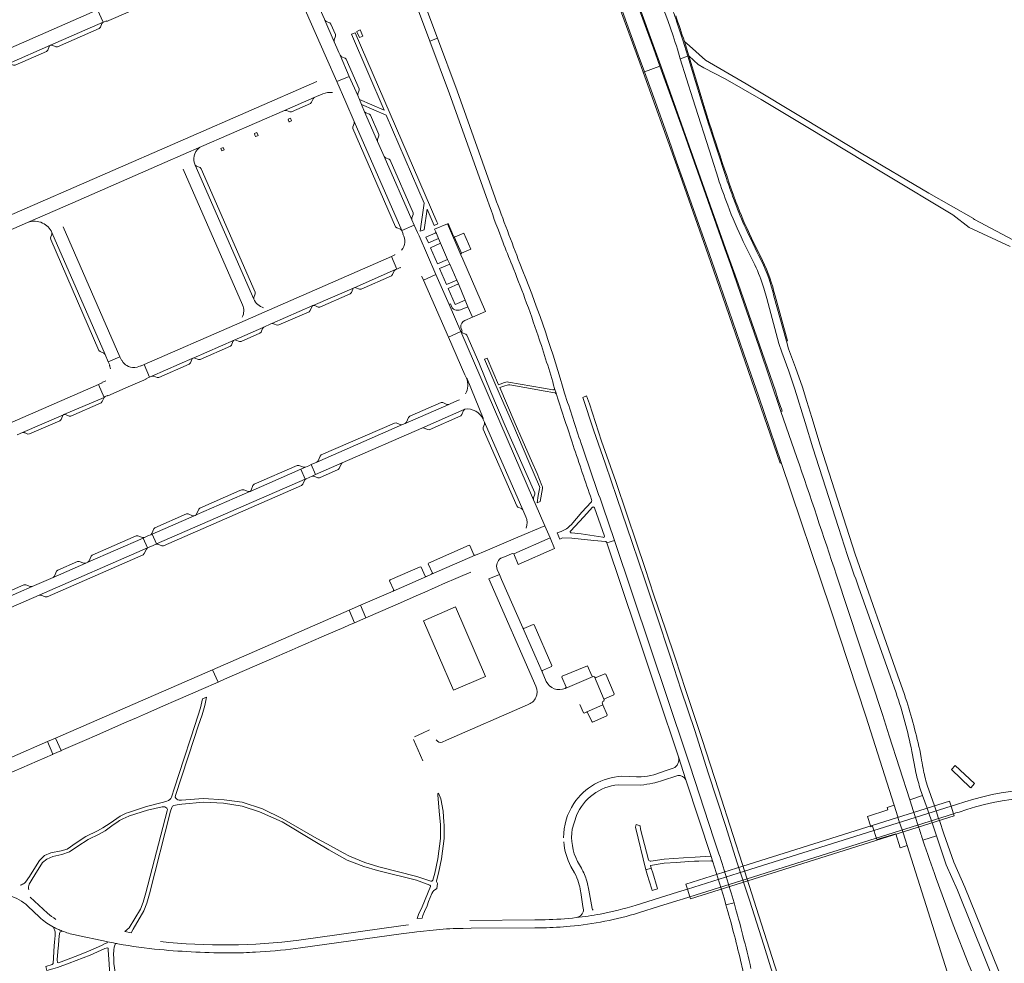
# Model space of a CAD drawing. Header units: metres. Extents: x 166325 to 190320, y 381923 to 404576.
# Tile 342 of 656: x 175560 to 175992, y 387763 to 388177. Entities that reach past the tile are written whole.
import ezdxf

# ---------------------------------------------------------------- set-up
doc = ezdxf.new("R2010")
doc.units = ezdxf.units.M
for name, color, linetype, lineweight in [('B-WE-VH-VERHARDING_ASFALT-GV', 8, 'Continuous', 18), ('B-WE-VH-VERHARDING_BETON-GV', 8, 'Continuous', 18), ('B-WE-VH-VERHARDING_BETONSTRAATSTEEN-GV', 8, 'Continuous', 18), ('B-WE-VH-VERHARDING_FUNDERING_ZAND-GV', 8, 'Continuous', 18), ('B-WE-VH-VERHARDING_GESLOTEN-GV', 8, 'Continuous', 18)]:
    doc.layers.add(name, color=color, linetype=linetype, lineweight=lineweight)

msp = doc.modelspace()

# ---------------------------------------------------------------- linework, layer by layer
at = {"layer": 'B-WE-VH-VERHARDING_ASFALT-GV', "flags": 128}
for points in [[(175743.287, 388440.773), (175749.715, 388424.989), (175764.079, 388388.72), (175765.756, 388384.038), (175776.716, 388351.867), (175781.727, 388339.054), (175790.077, 388316.324), (175793.7, 388307.223), (175811.423, 388261.429), (175820.809, 388237.727), (175844.202, 388176.125), (175846.478, 388169.356), (175846.986, 388167.951), (175847.465, 388166.536), (175847.935, 388165.042), (175848.372, 388163.538), (175849.664, 388159.345), (175852.924, 388160.523), (175850.795, 388167.539), (175850.092, 388169.683), (175848.053, 388175.903)], [(175553.525, 388156.608), (175554.758, 388157.147), (175573.245, 388165.303), (175573.254, 388165.307), (175596.354, 388175.407), (175593.956, 388180.852), (175552.292, 388162.557), (175535.697, 388155.346), (175490.929, 388135.786), (175491.65, 388132.713), (175492.635, 388128.517)], [(175824.366, 388180.037), (175831.184, 388161.153), (175833.891, 388153.686), (175840.724, 388156.117), (175837.879, 388163.995), (175831.187, 388182.345)], [(175751.756, 388145.335), (175743.136, 388168.343), (175739.766, 388167.08), (175748.427, 388143.965), (175765.047, 388097.312), (175765.206, 388096.855), (175765.366, 388096.398), (175765.472, 388096.093), (175765.9, 388094.876)], [(175702.852, 388140.26), (175698.897, 388149.336), (175694.357, 388159.65)], [(175869.905, 388106.827), (175868.558, 388110.825), (175866.665, 388116.673), (175862.102, 388130.767), (175861.498, 388132.646), (175858.807, 388141.184), (175856.318, 388149.336), (175852.924, 388160.523), (175849.664, 388159.345), (175855.089, 388141.746), (175863.439, 388115.756), (175866.28, 388106.913)], [(175900.83, 387984.41), (175893.85, 388004.66), (175884.231, 388032.791), (175877.663, 388051.748), (175871.481, 388069.48), (175869.204, 388075.956), (175864.504, 388089.318), (175858.206, 388107.148), (175854.852, 388116.606), (175851.15, 388127.043), (175844.792, 388144.854), (175840.724, 388156.117), (175833.891, 388153.686), (175837.989, 388142.378), (175844.447, 388124.378), (175848.047, 388114.184), (175851.353, 388104.821), (175857.794, 388086.591), (175862.427, 388073.466), (175864.64, 388067.196), (175870.956, 388049.074), (175877.435, 388030.314), (175883.947, 388011.434), (175893.96, 387982.19), (175915.68, 387917.59), (175931.04, 387870.87), (175943.477, 387831.877), (175945.09, 387826.82), (175945.192, 387826.505), (175945.908, 387824.301), (175946.976, 387821.016), (175947.263, 387820.131), (175947.4, 387819.71), (175949.152, 387814.18), (175969.484, 387750)], [(175690.223, 388149.426), (175632.512, 388124.262), (175519.608, 388075.066), (175522.042, 388069.54), (175563.24, 388087.523), (175583.122, 388096.205), (175623.455, 388113.778)], [(175768.415, 388098.416), (175751.756, 388145.335)], [(175623.455, 388113.778), (175639.515, 388120.819), (175676.004, 388136.632), (175688.974, 388142.336), (175692.765, 388143.959)], [(175639.515, 388120.819), (175623.455, 388113.778)], [(175631.563, 388110.877), (175657.577, 388051.362)], [(175636.763, 388112.728), (175636.501, 388113.487)], [(175662.474, 388053.925), (175636.763, 388112.728)], [(175874.788, 388093.323), (175874.425, 388094.286), (175873.022, 388098.008)], [(175583.122, 388096.205), (175563.24, 388087.523)], [(175573.889, 388083.178), (175597.223, 388029.682), (175598.629, 388026.415), (175603.705, 388028.634), (175578.85, 388085.609)], [(175742.094, 388082.788), (175738.036, 388081.078), (175739.115, 388078.59), (175743.595, 388080.545), (175742.327, 388083.442)], [(175750.459, 388081.2), (175753.601, 388074.036), (175757.757, 388075.845), (175754.687, 388082.901)], [(175754.687, 388082.901), (175750.832, 388081.208)], [(175885.244, 388070.736), (175884.033, 388073.169), (175883.412, 388074.424), (175880.54, 388080.367), (175879.655, 388082.198)], [(175877.307, 388079.233), (175882.346, 388068.911)], [(175886.357, 388058.73), (175887.59, 388054.186), (175892.941, 388034.473), (175894.168, 388030.64), (175897.258, 388022.37), (175899.977, 388014.381), (175904.516, 387999.821), (175907.859, 387988.727), (175919.089, 387953.687), (175923.012, 387941.447)], [(175926.42, 387941.94), (175911.05, 387989.77), (175907.328, 388001.927), (175905.162, 388009.001), (175903.24, 388015.28), (175900.26, 388023.94), (175897.16, 388032.12), (175896.2, 388035.39), (175890.742, 388055.2)], [(175654.054, 388042.542), (175671.747, 388050.273)], [(175753.377, 388039.632), (175747.889, 388037.226), (175755.162, 388020.633), (175755.787, 388019.292), (175756.08, 388018.88), (175763.155, 388001.659), (175763.222, 388001.088), (175763.732, 387999.937), (175780.526, 387961.464), (175781.923, 387958.359)], [(175778.355, 387949.424), (175790.202, 387954.412), (175785.913, 387964.213), (175785.206, 387965.828), (175753.377, 388039.632)], [(175794.015, 388014.141), (175793.777, 388014.179), (175789.696, 388014.841), (175774.27, 388017.531), (175773.776, 388017.575), (175773.118, 388017.487), (175772.52, 388017.326), (175769.857, 388016.273), (175764.897, 388028.053), (175763.789, 388027.547), (175770.67, 388011.583), (175776.119, 387998.975), (175783.252, 387982.505), (175787.834, 387971.701), (175787.971, 387971.208), (175787.942, 387970.728), (175787.321, 387967.709), (175786.816, 387964.603), (175788.146, 387965.177), (175789.129, 387970.859), (175789.157, 387971.484), (175788.967, 387972.194), (175786.803, 387977.381)], [(175763.222, 388001.088), (175763.155, 388001.659), (175756.08, 388018.88), (175755.787, 388019.292)], [(175558.719, 387994.319), (175561.014, 387995.321), (175579.063, 388003.198), (175579.117, 388003.222), (175596.849, 388010.726), (175594.363, 388016.443), (175553.091, 387998.411), (175535.74, 387990.84), (175487.738, 387969.857)], [(175786.803, 387977.381), (175784.411, 387982.964), (175780.755, 387991.331), (175776.808, 388000.387), (175770.473, 388015.066), (175772.687, 388015.934), (175773.686, 388016.174), (175774.232, 388016.25), (175774.856, 388016.231), (175783.916, 388014.69), (175789.441, 388013.657), (175794.608, 388012.754), (175794.721, 388012.734)], [(175794.51, 388014.706), (175795.281, 388012.265), (175795.498, 388011.567)], [(175795.281, 388012.265), (175794.51, 388014.706)], [(175798.91, 388012.687), (175798.013, 388015.744)], [(175752.698, 388009.758), (175750.897, 388008.965), (175748.107, 388007.736), (175728.929, 387999.357), (175727.808, 387998.851), (175690.178, 387982.387), (175687.652, 387981.276), (175689.56, 387976.915), (175701.323, 387982.062), (175736.216, 387997.351)], [(175736.216, 387997.351), (175755.079, 388005.664)], [(175810.497, 387964.783), (175806.522, 387960.39), (175801.714, 387954.858)], [(175817.306, 387947.272), (175817.428, 387946.908), (175820.736, 387948.019), (175815.668, 387963.108)], [(175807.346, 387958.454), (175811.173, 387962.652)], [(175812.025, 387962.346), (175812.052, 387962.269), (175816.352, 387949.867)], [(175770.962, 387940.222), (175771.817, 387940.593), (175774.21, 387941.63), (175775.903, 387942.364), (175776.546, 387942.162), (175792.506, 387949.145), (175790.202, 387954.412), (175778.355, 387949.424), (175763.991, 387943.376), (175759.777, 387941.602), (175759.69, 387941.565), (175740.518, 387933.196), (175738.311, 387932.196), (175723.6, 387925.777), (175709.319, 387919.562), (175711.683, 387914.108), (175723.516, 387919.264), (175725.528, 387920.141), (175735.082, 387924.304), (175736.248, 387924.812), (175743.357, 387927.909), (175745.352, 387928.779), (175752.196, 387931.761), (175754.191, 387932.63), (175757.756, 387934.183)], [(175801.45, 387952.144), (175807.346, 387958.454)], [(175797.372, 387951.955), (175795.606, 387951.411), (175796.851, 387948.578), (175797.929, 387949.133), (175802.061, 387949.082), (175811.683, 387948.055), (175816.797, 387947.513), (175816.974, 387947.494)], [(175815.895, 387949.374), (175815.677, 387949.412), (175811.863, 387950.064), (175806.161, 387950.928), (175801.843, 387951.337)], [(175615.857, 387944.784), (175613.946, 387949.097), (175589.668, 387938.447), (175588.728, 387938.049), (175574.432, 387931.791), (175565.232, 387927.758), (175517.154, 387906.725), (175515.302, 387905.92)], [(175820.736, 387948.019), (175817.428, 387946.908), (175830.395, 387908.205), (175839.625, 387880.657), (175848.877, 387853.038), (175852.087, 387843.016), (175852.384, 387842.113), (175862.996, 387809.809), (175863.868, 387807.022)], [(175866.15, 387811.916), (175864.432, 387817.156), (175853.853, 387849.423), (175852.245, 387854.211), (175820.736, 387948.019)], [(175517.441, 387901.729), (175518.564, 387902.223), (175555.949, 387918.573), (175568.333, 387923.99), (175615.857, 387944.784)], [(175948.028, 387880.387), (175944.983, 387889.062), (175926.42, 387941.94)], [(175765.702, 387931.136), (175770.278, 387933.14), (175769.31, 387935.35)], [(175789.011, 387890.318), (175780.545, 387909.693), (175771.26, 387930.897), (175770.278, 387933.14), (175765.702, 387931.136), (175786.317, 387884.023)], [(175954.33, 387822), (175954.227, 387822.31), (175953.932, 387823.204), (175952.843, 387826.499), (175952.122, 387828.682), (175951.99, 387829.08), (175950.349, 387834.2), (175941.359, 387862.25), (175938.35, 387871.64), (175918.205, 387932.777)], [(175927.886, 387927.746), (175941.864, 387888.25), (175944.362, 387881.192)], [(175790.809, 387886.214), (175789.011, 387890.318)], [(175805.524, 387876.068), (175807.109, 387872.438), (175807.49, 387872.26), (175808.422, 387872.658), (175815.697, 387875.893), (175815.341, 387876.725), (175815.601, 387877.381), (175816.144, 387877.634), (175816.27, 387878.114), (175812.007, 387888.135), (175811.496, 387888.355), (175799.185, 387883.109)], [(175628.047, 387835.435), (175628.182, 387836.069), (175636.403, 387861.081), (175638.097, 387866.554), (175639.849, 387871.59), (175641.036, 387875.594), (175641.781, 387879.257), (175640.036, 387878.494), (175639.115, 387874.622), (175636.634, 387866.872), (175634.92, 387861.423), (175631.855, 387852.069), (175627.745, 387839.525), (175626.415, 387835.465)], [(175782.612, 387875.906), (175747.074, 387860.369), (175745.224, 387859.565)], [(175739.599, 387864.91), (175736.553, 387863.522), (175733.029, 387861.917)], [(175574.134, 387854.174), (175574.333, 387854.259), (175571.921, 387859.772), (175541.046, 387846.295)], [(175732.55, 387860.635), (175736.623, 387851.376)], [(175951.251, 387855.497), (175952.824, 387847.097)], [(175955.351, 387852.775), (175954.741, 387856.14)], [(175543.367, 387840.781), (175544.003, 387841.055), (175544.545, 387841.289), (175547.032, 387842.365), (175574.134, 387854.174)], [(175852.087, 387843.016), (175848.877, 387853.038)], [(175846.525, 387848.104), (175843.462, 387847.068), (175838.033, 387845.232)], [(175832.558, 387844.331), (175830.491, 387844.384), (175823.937, 387844.551)], [(175837.56, 387841.504), (175838.435, 387841.703), (175839.305, 387841.921), (175839.52, 387841.977), (175841.455, 387842.546), (175848.56, 387844.851)], [(175822.379, 387840.878), (175832.299, 387840.717)], [(175954.836, 387839.504), (175956.012, 387836.12), (175957.965, 387830.499), (175958.715, 387828.343), (175959.86, 387825.049), (175960.174, 387824.147), (175962.151, 387818.46), (175966.32, 387805.694), (175971.304, 387794.661), (175989.657, 387749.169), (175993.293, 387740.06)], [(175996.563, 387741.38), (175974.55, 387795.97), (175969.63, 387806.83), (175965.325, 387819.37), (175963.338, 387825.157), (175963.026, 387826.064), (175961.892, 387829.367), (175961.152, 387831.521), (175957.99, 387840.73)], [(175624.356, 387833.595), (175622.807, 387833.204), (175615.36, 387831.234), (175607.481, 387828.687)], [(175627.416, 387831.734), (175628.923, 387832.094), (175630.97, 387832.276), (175640.392, 387833.25), (175649.145, 387832.748), (175657.368, 387831.479), (175664.99, 387828.973), (175674.882, 387824.596), (175689.211, 387815.891), (175695.429, 387812.267), (175703.419, 387807.825), (175710.849, 387804.939), (175716.758, 387803.177), (175733.969, 387798.943), (175739.762, 387796.835)], [(175740.134, 387798.518), (175734.088, 387800.535), (175717.394, 387804.854), (175711.214, 387806.694), (175704.547, 387809.445), (175701.748, 387811), (175696.156, 387814.105), (175694.788, 387814.832), (175690.095, 387817.328), (175674.938, 387825.976), (175666.258, 387830.232), (175657.361, 387833.145), (175649.491, 387834.285), (175640.255, 387834.809), (175630.747, 387834.045), (175629.787, 387834.124)], [(175742.618, 387798.668), (175743.587, 387802.083), (175744.85, 387808.267), (175746.094, 387817.28), (175746.052, 387823.279), (175745.945, 387824.497), (175745.526, 387829.273), (175744.623, 387834.689), (175743.519, 387837.147), (175743.329, 387837.01), (175743.217, 387836.36), (175743.848, 387829.202), (175744.421, 387823.327), (175744.423, 387823.328), (175744.463, 387817.207), (175743.204, 387808.35), (175741.965, 387802.035), (175741.039, 387798.933)], [(175974.468, 387833.353), (175970.924, 387832.23), (175968.501, 387831.462), (175969.553, 387828.117), (175970.612, 387828.45), (175971.98, 387828.88), (175975.36, 387829.955)], [(175624.576, 387829.911), (175624.419, 387829.37), (175615.129, 387793.476), (175613.897, 387789.296), (175612.741, 387786.258), (175607.761, 387778.074), (175605.919, 387776.39), (175608.752, 387775.901), (175609.552, 387777.417), (175614.254, 387785.498), (175615.569, 387788.868), (175616.761, 387793.016), (175625.998, 387829.218), (175626.53, 387830.871)], [(175607.95, 387827.157), (175615.912, 387829.736), (175622.291, 387831.174), (175623.462, 387831.102), (175624.327, 387830.628)], [(175603.893, 387827.061), (175599.442, 387824.026), (175596.283, 387821.872), (175593.956, 387820.676), (175588.765, 387818.139), (175584.604, 387815.288), (175580.557, 387812.606), (175578.029, 387811.841), (175573.473, 387810.97), (175570.676, 387809.823), (175568.487, 387807.641), (175565.276, 387802.532), (175564.022, 387800.64), (175562.318, 387798.068)], [(175594.58, 387819.169), (175597.287, 387820.606), (175600.254, 387822.774), (175602.971, 387824.759)], [(175802.221, 387821.404), (175804.046, 387827.305)], [(175832.014, 387822.756), (175830.319, 387823.452), (175830.068, 387822.22), (175834.537, 387803.565), (175836.922, 387804.268), (175836.865, 387804.454), (175836.635, 387805.21), (175836.586, 387805.37), (175842.625, 387806.458), (175848.06, 387806.772), (175853.363, 387807.133), (175855.832, 387807.312), (175857.844, 387807.363), (175863.007, 387807.495), (175863.307, 387807.502)], [(175835.761, 387807.938), (175832.164, 387821.347), (175832.014, 387822.756)], [(175563.934, 387797.277), (175565.293, 387799.466), (175566.477, 387801.372), (175569.797, 387806.691), (175571.604, 387808.22), (175574.297, 387809.399), (175578.274, 387810.247), (175581.603, 387811.412), (175585.326, 387813.919), (175589.778, 387816.814), (175594.58, 387819.169)], [(175862.753, 387809.44), (175856.124, 387809.056), (175851.035, 387808.804), (175842.527, 387808.18), (175836.739, 387807.388)], [(175863.868, 387807.022), (175862.996, 387809.809)], [(175801.649, 387805.038), (175803.261, 387802.127)], [(175806.231, 387804.24), (175804.566, 387807.221)], [(176005.838, 387687.527), (176001.571, 387697.478), (176001.421, 387697.426), (175996.652, 387709.413), (175991.225, 387724.095), (175986.03, 387738.54), (175985.105, 387740.755), (175976.88, 387760.45), (175976.25, 387761.77), (175969.4, 387779.45), (175961.888, 387799.775)], [(175560.494, 387796.956), (175560.006, 387796.823)], [(175740.033, 387796.2), (175736.429, 387787.349), (175734.778, 387783.918), (175734.259, 387782.104), (175736.348, 387782.33), (175736.619, 387783.543), (175737.352, 387785.164), (175738.509, 387787.723), (175739.208, 387789.672), (175740.619, 387793.198)], [(175742.867, 387795.271), (175743.171, 387797.558)], [(175811.371, 387785.795), (175811.139, 387786.156), (175810.986, 387786.501), (175810.683, 387788.097), (175809.449, 387794.593), (175808.784, 387798.097), (175808.639, 387798.614)], [(175831.37, 387784.68), (175840.469, 387787.53), (175849.57, 387790.38), (175850.586, 387790.7), (175853.855, 387791.728), (175852.821, 387795.06), (175848.496, 387793.704), (175830.301, 387787.998)], [(175571.9, 387784.496), (175564.305, 387791.56)], [(175805.93, 387794.156), (175806.024, 387793.537), (175806.945, 387787.465), (175807.173, 387785.961)], [(175563.345, 387787.622), (175568.471, 387782.689)], [(175869.7, 387788.217), (175873.227, 387789.062)], [(175790.375, 387781.628), (175785.76, 387781.59), (175757.28, 387781.355)], [(175574.539, 387778.402), (175575.335, 387776.374), (175575.288, 387774.707), (175575.073, 387771.751), (175574.961, 387770.217), (175574.396, 387762.455), (175573.969, 387761.984), (175571.181, 387761.098), (175571.692, 387759.369), (175574.361, 387760.055), (175576.393, 387760.602), (175581.519, 387762.501), (175590.627, 387766.045), (175597.174, 387768.963), (175598.326, 387769.362), (175598.642, 387769.195), (175598.651, 387768.273), (175599.084, 387762.214), (175599.335, 387756.594), (175602.002, 387756.671), (175601.134, 387762.463), (175601.006, 387764.911), (175600.937, 387766.223), (175601.032, 387768.431)], [(175573.802, 387778.779), (175574.539, 387778.402)], [(175730.333, 387779.449), (175726.99, 387778.98), (175682.325, 387772.716)], [(175683.04, 387769.25), (175728.244, 387775.57), (175732.036, 387776.092), (175734.048, 387776.305), (175742.695, 387777.221)], [(175754.363, 387777.846), (175757.95, 387777.87), (175785.804, 387778.06), (175789.44, 387778.085)], [(175598.247, 387771.988), (175598.136, 387771.521), (175597.053, 387771.021), (175595.598, 387770.35), (175589.988, 387767.76), (175585.328, 387765.935), (175581.084, 387764.272), (175576.744, 387762.729), (175576.401, 387762.858), (175576.264, 387763.958), (175576.721, 387769.426), (175576.788, 387770.231), (175577.014, 387772.931), (175577.23, 387775.515), (175577.576, 387776.246), (175578.428, 387776.673)], [(175584.038, 387774.951), (175586.08, 387774.53), (175595.88, 387772.509)], [(175601.032, 387768.431), (175601.27, 387769.618), (175601.826, 387771.26)], [(175601.826, 387771.26), (175602.355, 387771.159), (175602.884, 387771.059)], [(175663.283, 387767.386), (175665.251, 387767.499)], [(175876.075, 387763.878), (175877.095, 387759.456), (175899.566, 387662.039)]]:
    msp.add_lwpolyline(points, dxfattribs=at)
for points in [[(175663.083, 388382.015), (175659.762, 388380.605), (175660.352, 388379.031), (175710.844, 388244.27), (175712.184, 388240.693), (175739.766, 388167.08), (175743.136, 388168.343), (175729.516, 388204.698), (175728.114, 388208.441), (175710.679, 388254.975), (175709.392, 388258.412)], [(175672.65, 388224.489), (175671.378, 388227.41), (175665.531, 388240.838), (175663.222, 388246.141), (175649.627, 388277.366), (175643.885, 388290.53), (175638.271, 388288.154), (175642.833, 388278.029), (175648.13, 388265.839), (175667.278, 388221.927), (175675.705, 388202.19), (175694.357, 388159.65), (175698.897, 388149.336), (175704.407, 388151.615), (175700.362, 388160.875), (175699.833, 388162.091), (175698.909, 388164.221), (175697.775, 388166.831), (175693.637, 388176.291), (175693.454, 388176.711), (175688.134, 388188.929)], [(175738.524, 388093.323), (175741.594, 388086.204), (175743.197, 388086.926), (175742.828, 388087.779), (175706.925, 388170.764), (175705.8, 388170.28), (175705.353, 388170.088), (175719.757, 388136.742), (175708.811, 388141.505), (175709.776, 388139.261), (175720.641, 388134.642), (175737.316, 388096.051), (175735.57, 388083.679), (175737.2, 388084.372)], [(175716.797, 388123.119), (175711.141, 388136.087), (175709.776, 388139.261), (175708.811, 388141.505), (175708.086, 388143.193), (175704.407, 388151.615), (175698.897, 388149.336), (175702.852, 388140.26), (175706.486, 388131.84), (175727.424, 388083.972), (175732.921, 388086.348), (175731.891, 388088.7), (175719.716, 388116.467)], [(175754.198, 388071.387), (175753.324, 388073.397), (175747.491, 388086.997), (175741.845, 388084.533), (175742.327, 388083.442), (175743.595, 388080.545), (175744.487, 388078.414), (175747.55, 388071.359), (175748.484, 388069.273), (175751.53, 388062.197), (175752.262, 388060.542), (175755.234, 388053.412), (175756.38, 388050.541), (175758.399, 388045.938), (175764.183, 388048.474)], [(175744.487, 388078.414), (175740.067, 388076.395), (175743.082, 388069.445), (175747.55, 388071.359)], [(175688.435, 388051.038), (175688.485, 388051.06), (175706.488, 388058.896), (175706.511, 388058.906), (175724.659, 388066.837), (175725.297, 388067.109), (175722.897, 388072.612), (175671.747, 388050.273), (175654.054, 388042.542), (175614.34, 388025.194), (175616.718, 388019.667), (175617.793, 388020.141), (175635.797, 388028.034), (175635.856, 388028.06), (175653.865, 388035.923), (175653.882, 388035.931), (175666.843, 388041.619), (175669.972, 388042.997), (175670.34, 388043.159)], [(175748.484, 388069.273), (175744.001, 388067.325), (175747.063, 388060.265), (175751.53, 388062.197)], [(175748.179, 388051.503), (175742.41, 388064.678), (175736.925, 388062.237), (175747.889, 388037.226), (175753.377, 388039.632)], [(175752.262, 388060.542), (175747.787, 388058.596), (175750.831, 388051.577), (175755.234, 388053.412)], [(175685.039, 387974.966), (175683.109, 387979.277), (175660.843, 387969.554), (175660.785, 387969.529), (175637.23, 387959.229), (175636.722, 387959.024), (175636.277, 387958.845), (175617.937, 387950.826), (175619.856, 387946.516)], [(175679.385, 387900.035), (175681.915, 387901.138), (175692.065, 387905.56), (175694.352, 387906.557), (175701.992, 387909.886), (175704.252, 387910.871), (175706.714, 387911.943), (175704.373, 387917.41), (175644.404, 387891.314), (175646.804, 387885.839), (175649.694, 387887.098), (175667.214, 387894.732), (175669.202, 387895.598)], [(175751.025, 387918.956), (175737.031, 387912.775), (175750.075, 387882.27), (175764.153, 387888.331)], [(175614.928, 387871.949), (175623.918, 387875.867), (175627.319, 387877.348), (175635.785, 387881.038), (175639.448, 387882.633), (175646.804, 387885.839), (175644.404, 387891.314), (175575.529, 387861.342), (175577.961, 387855.845), (175589.172, 387860.727), (175592.545, 387862.197), (175602.83, 387866.678), (175605.788, 387867.967), (175610.992, 387870.234)], [(175930.081, 387815.702), (175969.553, 387828.117), (175968.501, 387831.462), (175929.05, 387818.965), (175877.884, 387802.92), (175852.821, 387795.06), (175853.855, 387791.728), (175878.978, 387799.63)]]:
    msp.add_lwpolyline(points, close=True, dxfattribs=at)
at = {"layer": 'B-WE-VH-VERHARDING_ASFALT-GV'}
for points in [[(175692.765, 388143.959, -0.1419586), (175697.09, 388144.489)], [(175636.501, 388113.487, -0.3726925), (175639.515, 388120.819)], [(175866.28, 388106.913, 0.0090887), (175870.488, 388095.102)], [(175779.284, 388069.541, -0.0063086), (175768.415, 388098.416)], [(175765.9, 388094.876, 0.0074201), (175771.776, 388078.978)], [(175870.488, 388095.102, 0.0236258), (175877.307, 388079.233)], [(175563.24, 388087.523, -0.2035057), (175569.795, 388087.299)], [(175569.795, 388087.299, -0.1785758), (175573.889, 388083.178)], [(175742.327, 388083.442, -0.3939857), (175742.094, 388082.788)], [(175750.832, 388081.208, -0.2090773), (175750.459, 388081.2)], [(175771.776, 388078.978, 0.004827), (175775.827, 388068.79)], [(175775.827, 388068.79, -0.0070051), (175781.477, 388054.206)], [(175798.013, 388015.744, 0.0235226), (175779.284, 388069.541)], [(175882.346, 388068.911, -0.0385785), (175886.357, 388058.73)], [(175666.808, 388050.042, -0.2140581), (175662.474, 388053.925)], [(175781.477, 388054.206, -0.0077799), (175787.271, 388037.837)], [(175657.577, 388051.362, -0.2057589), (175657.465, 388045.948)], [(175787.271, 388037.837, -0.0107534), (175794.51, 388014.706)], [(175755.787, 388019.292, -0.2491363), (175755.378, 388012.352)], [(175794.51, 388014.706, -0.4134399), (175794.015, 388014.141)], [(175794.721, 388012.734, -0.2305322), (175795.281, 388012.265)], [(175795.498, 388011.567, 0.0023393), (175802.657, 387989.73)], [(175806.109, 387990.632, -0.0041166), (175798.91, 388012.687)], [(175755.079, 388005.664, -0.3235384), (175763.222, 388001.088)], [(175802.657, 387989.73, 0.0025162), (175810.723, 387965.924)], [(175815.668, 387963.108, -0.0051993), (175806.109, 387990.632)], [(175918.205, 387932.777, 0.0018342), (175900.83, 387984.41)], [(175810.723, 387965.924, -0.2705528), (175810.497, 387964.783)], [(175811.173, 387962.652, -0.4379354), (175812.025, 387962.346)], [(175781.923, 387958.359, -0.1830668), (175782.068, 387953.47)], [(175801.714, 387954.858, -0.1178368), (175797.372, 387951.955)], [(175801.843, 387951.337, -0.7606635), (175801.45, 387952.144)], [(175816.352, 387949.867, -0.402631), (175815.895, 387949.374)], [(175816.974, 387947.494, -0.1680422), (175817.306, 387947.272)], [(175923.012, 387941.447, 0.0086345), (175927.886, 387927.746)], [(175769.31, 387935.35, -0.3641578), (175770.962, 387940.222)], [(175799.185, 387883.109, -0.3976646), (175790.809, 387886.214)], [(175786.317, 387884.023, -0.4393087), (175782.612, 387875.906)], [(175944.362, 387881.192, -0.03055), (175951.251, 387855.497)], [(175954.741, 387856.14, 0.0247609), (175948.028, 387880.387)], [(175745.224, 387859.565, -0.4008419), (175742.572, 387860.582)], [(175848.877, 387853.038, -0.3810575), (175846.525, 387848.104)], [(175956.175, 387848.036, -0.0143909), (175955.351, 387852.775)], [(175952.824, 387847.097, 0.0218735), (175954.836, 387839.504)], [(175957.99, 387840.73, -0.0222946), (175956.175, 387848.036)], [(175823.937, 387844.551, 0.2369336), (175802.956, 387832.6)], [(175838.033, 387845.232, -0.068738), (175832.558, 387844.331)], [(175848.56, 387844.851, -0.3269657), (175852.087, 387843.016)], [(175804.046, 387827.305, -0.2695135), (175822.379, 387840.878)], [(175832.299, 387840.717, 0.0320691), (175837.56, 387841.504)], [(176039.551, 387836.228, 0.1320937), (175974.468, 387833.353)], [(175626.415, 387835.465, -0.2183942), (175624.356, 387833.595)], [(175629.787, 387834.124, -0.2793493), (175628.047, 387835.435)], [(175975.36, 387829.955, -0.132507), (176038.738, 387832.773)], [(175624.327, 387830.628, -0.2670274), (175624.576, 387829.911)], [(175626.53, 387830.871, -0.2274631), (175627.416, 387831.734)], [(175802.956, 387832.6, 0.1492565), (175798.461, 387817.574)], [(175602.971, 387824.759, -0.0568428), (175607.95, 387827.157)], [(175607.481, 387828.687, 0.0363458), (175603.893, 387827.061)], [(175804.566, 387807.221, -0.1558081), (175802.221, 387821.404)], [(175961.888, 387799.775, -0.0046783), (175956.158, 387816.462)], [(175798.532, 387815.773, 0.1051996), (175801.649, 387805.038)], [(175873.227, 387789.062, 0.0107219), (175866.15, 387811.916)], [(175836.739, 387807.388, -0.4226208), (175835.761, 387807.938)], [(175862.996, 387809.809, -0.4547411), (175862.753, 387809.44)], [(175863.307, 387807.502, -0.2694335), (175863.868, 387807.022)], [(175808.639, 387798.614, 0.0604325), (175806.231, 387804.24)], [(175863.868, 387807.022, -0.0097837), (175869.7, 387788.217)], [(175741.039, 387798.933, -0.3636105), (175740.134, 387798.518)], [(175743.171, 387797.558, -0.2067815), (175742.618, 387798.668)], [(175803.261, 387802.127, -0.0452774), (175805.039, 387797.926)], [(175562.318, 387798.068, -0.082124), (175560.494, 387796.956)], [(175563.841, 387794.753, -0.207505), (175563.934, 387797.277)], [(175739.762, 387796.835, -0.3489535), (175740.033, 387796.2)], [(175740.619, 387793.198, -0.1939746), (175742.867, 387795.271)], [(175805.039, 387797.926, -0.0384456), (175805.93, 387794.156)], [(175555.254, 387792.115, -0.1139177), (175563.345, 387787.622)], [(175807.173, 387785.961, -0.0600121), (175807.03, 387785.11)], [(175830.301, 387787.998, -0.027248), (175814.504, 387784.122)], [(175869.7, 387788.217, -0.0124455), (175876.075, 387763.878)], [(175880.677, 387760.164, 0.0132798), (175873.227, 387789.062)], [(175568.471, 387782.689, 0.0589632), (175573.802, 387778.779)], [(175575.667, 387781.782, -0.0490673), (175571.9, 387784.496)], [(175804.019, 387782.557, -0.0223257), (175790.375, 387781.628)], [(175801.345, 387778.741, 0.052517), (175831.37, 387784.68)], [(175807.03, 387785.11, -0.2988121), (175804.019, 387782.557)], [(175814.504, 387784.122, -0.0171867), (175804.019, 387782.557)], [(175574.539, 387778.402, 0.0158058), (175576.485, 387777.477)], [(175576.485, 387777.477, 0.0125464), (175578.428, 387776.673)], [(175742.695, 387777.221, -0.0274584), (175754.363, 387777.846)], [(175789.44, 387778.085, 0.0185107), (175801.345, 387778.741)], [(175578.428, 387776.673, 0.0348525), (175584.038, 387774.951)], [(175595.88, 387772.509, 0.0039623), (175598.247, 387771.988)], [(175601.826, 387771.26, -0.0051542), (175598.247, 387771.988)], [(175602.884, 387771.059, 0.02434), (175621.25, 387768.52)], [(175621.25, 387768.52, 0.0222403), (175652.815, 387767.05)], [(175682.325, 387772.716, -0.0594993), (175621.484, 387772.022)], [(175665.251, 387767.499, 0.0182753), (175683.04, 387769.25)], [(175652.815, 387767.05, 0.0108198), (175663.283, 387767.386)]]:
    msp.add_lwpolyline(points, format="xyb", dxfattribs=at)
at = {"layer": 'B-WE-VH-VERHARDING_BETON-GV', "flags": 128}
for points in [[(175709.186, 388172.019), (175707.662, 388171.308), (175707.75, 388171.119), (175708.819, 388168.648), (175710.355, 388169.312)], [(175678.539, 388133.33), (175677.545, 388132.902), (175677.656, 388132.627), (175677.558, 388132.584), (175677.978, 388131.616), (175678.051, 388131.647), (175679.043, 388132.075)], [(175663.811, 388126.948), (175662.798, 388126.498), (175662.929, 388126.202), (175662.803, 388126.15), (175663.203, 388125.245), (175663.329, 388125.299), (175664.346, 388125.738)], [(175648.518, 388118.914), (175649.537, 388119.353), (175649.052, 388120.468), (175648.034, 388120.025)], [(175970.29, 387849.26), (175968.68, 387847.47), (175976.884, 387839.705), (175977.09, 387839.51), (175978.83, 387841.37)], [(175929.05, 387818.965), (175968.501, 387831.462), (175967.821, 387833.621), (175877.151, 387805.124), (175852.137, 387797.262), (175852.821, 387795.06), (175877.884, 387802.92)], [(175969.842, 387827.194), (175969.553, 387828.117), (175930.081, 387815.702), (175878.978, 387799.63), (175853.855, 387791.728), (175854.156, 387790.76), (175879.289, 387798.696)], [(175837.54, 387802.242), (175836.922, 387804.268), (175834.537, 387803.565), (175835.125, 387801.667), (175835.191, 387801.448), (175837.152, 387795.002), (175837.308, 387794.488), (175839.675, 387795.238), (175839.532, 387795.707)]]:
    msp.add_lwpolyline(points, close=True, dxfattribs=at)
at = {"layer": 'B-WE-VH-VERHARDING_BETONSTRAATSTEEN-GV', "flags": 128}
for points in [[(175831.187, 388182.345), (175837.879, 388163.995), (175840.724, 388156.117), (175841.054, 388156.232), (175836.6, 388168.752), (175816.33, 388224.54)], [(175595.443, 388181.69), (175595.509, 388181.534), (175593.956, 388180.852), (175596.354, 388175.407), (175597.94, 388176.036), (175598.052, 388175.772), (175598.881, 388176.136), (175607.333, 388179.843), (175612.639, 388182.171), (175612.506, 388182.457), (175614.064, 388183.13), (175614.098, 388183.131), (175611.678, 388188.579)], [(175820.273, 388189.546), (175831.863, 388157.613), (175833.342, 388153.487), (175833.891, 388153.686), (175831.184, 388161.153), (175824.366, 388180.037)], [(175594.696, 388172.688), (175595.204, 388173.259), (175595.835, 388174.832), (175596.354, 388175.407), (175573.254, 388165.307)], [(175848.053, 388175.903), (175850.092, 388169.683), (175850.795, 388167.539), (175852.924, 388160.523), (175853.36, 388160.681), (175851.462, 388166.923)], [(175574.057, 388165.298), (175575.579, 388164.635), (175576.327, 388164.667), (175594.696, 388172.688)], [(175573.245, 388165.303), (175554.758, 388157.147), (175555.506, 388157.168), (175557.05, 388156.544), (175557.831, 388156.553), (175571.565, 388162.585)], [(175571.565, 388162.585), (175572.095, 388163.145), (175572.706, 388164.692)], [(175858.783, 388142.842), (175853.36, 388160.681), (175852.924, 388160.523), (175856.318, 388149.336), (175858.807, 388141.184), (175861.498, 388132.646), (175862.102, 388130.767), (175866.665, 388116.673), (175868.558, 388110.825), (175869.905, 388106.827)], [(175855.119, 388116.698), (175841.054, 388156.232), (175840.724, 388156.117), (175844.792, 388144.854), (175851.15, 388127.043), (175854.852, 388116.606), (175858.206, 388107.148), (175864.504, 388089.318), (175869.204, 388075.956), (175871.481, 388069.48), (175877.663, 388051.748), (175884.231, 388032.791), (175893.85, 388004.66), (175894.357, 388004.812), (175894.013, 388005.832), (175893.671, 388006.853)], [(175875.024, 388060.751), (175869.567, 388076.089), (175855.119, 388116.698)], [(175734.995, 388081.611), (175734.322, 388083.148), (175732.921, 388086.348), (175727.424, 388083.972), (175728.06, 388082.425), (175727.899, 388082.375)], [(175750.198, 388081.469), (175747.765, 388087.114), (175747.491, 388086.997), (175753.324, 388073.397)], [(175736.105, 388063.698), (175736.258, 388063.759), (175736.925, 388062.237), (175742.41, 388064.678), (175734.995, 388081.611)], [(175753.601, 388074.036), (175750.459, 388081.2)], [(175885.728, 388070.883), (175880.95, 388080.6)], [(175724.366, 388073.456), (175724.435, 388073.284), (175722.897, 388072.612), (175725.297, 388067.109), (175725.526, 388067.207), (175726.788, 388067.745), (175726.846, 388067.585)], [(175722.885, 388064.117), (175723.435, 388064.656), (175724.098, 388066.284), (175724.659, 388066.837), (175706.511, 388058.906)], [(175707.289, 388058.913), (175708.824, 388058.279), (175709.589, 388058.322), (175722.885, 388064.117)], [(175706.488, 388058.896), (175688.485, 388051.06)], [(175704.833, 388056.295), (175705.336, 388056.784), (175705.951, 388058.323)], [(175689.248, 388051.047), (175690.773, 388050.43), (175691.539, 388050.427), (175704.833, 388056.295)], [(175890.742, 388055.2), (175896.2, 388035.39), (175896.7, 388035.58), (175891.23, 388055.31)], [(175688.435, 388051.038), (175670.34, 388043.159), (175671.165, 388043.131), (175672.698, 388042.537), (175673.464, 388042.557), (175686.79, 388048.353)], [(175686.79, 388048.353), (175687.28, 388048.937), (175687.921, 388050.461)], [(175749.534, 388050.035), (175748.779, 388051.769), (175748.179, 388051.503), (175753.377, 388039.632), (175753.973, 388039.882), (175753.295, 388041.471)], [(175756.38, 388050.541), (175753.169, 388049.219)], [(175755.104, 388044.587), (175758.399, 388045.938), (175756.38, 388050.541)], [(175751.954, 388048.988), (175751.267, 388049.059), (175750.766, 388049.207)], [(175666.322, 388041.039), (175666.843, 388041.619), (175653.882, 388035.931)], [(175654.665, 388035.934), (175656.211, 388035.318), (175656.952, 388035.317), (175665.216, 388038.944), (175665.735, 388039.476), (175666.322, 388041.039)], [(175653.865, 388035.923), (175635.856, 388028.06)], [(175636.621, 388028.052), (175638.164, 388027.429), (175638.926, 388027.444), (175652.204, 388033.234)], [(175652.204, 388033.234), (175652.722, 388033.777), (175653.326, 388035.338)], [(175605.113, 388026.133), (175604.551, 388027.176), (175604.378, 388027.092), (175603.705, 388028.634), (175598.629, 388026.415), (175599.285, 388024.89), (175599.115, 388024.811), (175599.668, 388023.284)], [(175635.797, 388028.034), (175617.793, 388020.141), (175618.575, 388020.147), (175620.063, 388019.537), (175620.896, 388019.533), (175634.178, 388025.366)], [(175597.513, 388018.027), (175595.819, 388017.288), (175595.89, 388017.111), (175594.363, 388016.443), (175596.849, 388010.726), (175597.223, 388011.112), (175598.341, 388011.586), (175598.416, 388011.424), (175598.516, 388011.468), (175607.423, 388015.377), (175615.249, 388018.812), (175615.173, 388018.985), (175615.358, 388019.067), (175616.718, 388019.667), (175614.34, 388025.194)], [(175614.34, 388025.194), (175612.828, 388024.533), (175612.773, 388024.636), (175611.263, 388024.012)], [(175634.178, 388025.366), (175634.697, 388025.911), (175635.293, 388027.487)], [(175595.499, 388008.433), (175596.028, 388008.939), (175596.645, 388010.516), (175596.849, 388010.726), (175579.117, 388003.222)], [(175579.866, 388003.217), (175581.429, 388002.597), (175582.192, 388002.6), (175595.499, 388008.433)], [(175579.063, 388003.198), (175561.014, 387995.321), (175561.793, 387995.311), (175561.835, 387995.329), (175563.398, 387994.728), (175564.142, 387994.733), (175577.446, 388000.545)], [(175577.446, 388000.545), (175577.983, 388001.086), (175578.549, 388002.624)], [(175683.109, 387979.277), (175685.141, 387980.171), (175684.33, 387980.157), (175682.274, 387980.927), (175681.503, 387980.898), (175662.627, 387972.65), (175662.626, 387972.649), (175662.1, 387972.121), (175661.355, 387970.133)], [(175660.843, 387969.554), (175683.109, 387979.277)], [(175660, 387969.555), (175658.056, 387970.307), (175657.295, 387970.282), (175656.437, 387969.907), (175638.779, 387962.194), (175638.353, 387961.712), (175637.23, 387959.229), (175660.785, 387969.529)], [(175958.715, 387828.343), (175957.965, 387830.499), (175956.012, 387836.12), (175950.349, 387834.2), (175951.99, 387829.08), (175952.122, 387828.682), (175952.843, 387826.499), (175953.932, 387823.204), (175954.227, 387822.31), (175954.33, 387822)], [(175956.158, 387816.462), (175962.151, 387818.46), (175960.174, 387824.147), (175959.86, 387825.049), (175958.715, 387828.343)]]:
    msp.add_lwpolyline(points, dxfattribs=at)
at = {"layer": 'B-WE-VH-VERHARDING_BETONSTRAATSTEEN-GV'}
for points in [[(175845.978, 388181.329, -0.0112835), (175848.053, 388175.903)], [(175851.462, 388166.923, 0.009884), (175847.651, 388178.185)], [(175572.706, 388164.692, -0.2065894), (175573.245, 388165.303)], [(175573.254, 388165.307, -0.2129389), (175574.057, 388165.298)], [(175874.061, 388096.618, -0.011939), (175858.783, 388142.842)], [(175869.905, 388106.827, 0.007275), (175873.022, 388098.008)], [(175880.95, 388080.6, -0.0230661), (175874.061, 388096.618)], [(175874.788, 388093.323, 0.0161586), (175879.655, 388082.198)], [(175727.899, 388082.375, -0.3188741), (175727.297, 388075.362)], [(175753.324, 388073.397, -0.3901987), (175753.601, 388074.036)], [(175891.23, 388055.31, 0.0585146), (175885.728, 388070.883)], [(175885.244, 388070.736, -0.0588017), (175890.742, 388055.2)], [(175705.951, 388058.323, -0.1991648), (175706.488, 388058.896)], [(175706.511, 388058.906, -0.1992133), (175707.289, 388058.913)], [(175893.671, 388006.853, 0.0043195), (175875.024, 388060.751)], [(175687.921, 388050.461, -0.2061284), (175688.435, 388051.038)], [(175688.485, 388051.06, -0.2029395), (175689.248, 388051.047)], [(175750.766, 388049.207, -0.1136022), (175749.534, 388050.035)], [(175753.169, 388049.219, -0.0948218), (175751.954, 388048.988)], [(175753.295, 388041.471, -0.2846331), (175755.104, 388044.587)], [(175653.326, 388035.338, -0.2064241), (175653.865, 388035.923)], [(175653.882, 388035.931, -0.2007074), (175654.665, 388035.934)], [(175635.293, 388027.487, -0.1909874), (175635.797, 388028.034)], [(175635.856, 388028.06, -0.1960708), (175636.621, 388028.052)], [(175607.447, 388024.397, -0.1164745), (175605.113, 388026.133)], [(175611.263, 388024.012, -0.1548723), (175607.447, 388024.397)], [(175578.549, 388002.624, -0.2027837), (175579.063, 388003.198)], [(175579.117, 388003.222, -0.1962618), (175579.866, 388003.217)], [(175660.785, 387969.529, -0.2089841), (175660, 387969.555)], [(175661.355, 387970.133, -0.202478), (175660.843, 387969.554)], [(175954.33, 387822, 0.0018433), (175956.158, 387816.462)]]:
    msp.add_lwpolyline(points, format="xyb", dxfattribs=at)
at = {"layer": 'B-WE-VH-VERHARDING_BETONSTRAATSTEEN-GV', "flags": 128}
for points in [[(175696.362, 388174.556), (175695.829, 388175.102), (175694.233, 388175.728), (175693.637, 388176.291), (175697.775, 388166.831), (175697.771, 388167.649), (175698.368, 388169.216), (175698.342, 388169.941)], [(175703.071, 388159.195), (175702.542, 388159.653), (175700.985, 388160.267), (175700.362, 388160.875), (175704.407, 388151.615), (175708.086, 388143.193), (175708.108, 388144.009), (175708.694, 388145.538), (175708.703, 388146.224)], [(175848.047, 388114.184), (175844.447, 388124.378), (175837.989, 388142.378), (175833.891, 388153.686), (175833.342, 388153.487), (175847.505, 388113.988), (175849.57, 388108.23), (175861.878, 388073.265), (175866.92, 388058.94), (175893.47, 387982), (175893.96, 387982.19), (175883.947, 388011.434), (175877.435, 388030.314), (175870.956, 388049.074), (175864.64, 388067.196), (175862.427, 388073.466), (175857.794, 388086.591), (175851.353, 388104.821)], [(175687.367, 388139.705), (175687.883, 388140.255), (175688.488, 388141.81), (175688.974, 388142.336), (175676.004, 388136.632), (175676.791, 388136.673), (175678.343, 388136.106), (175679.109, 388136.079)], [(175713.76, 388134.591), (175713.248, 388134.996), (175711.71, 388135.601), (175711.141, 388136.087), (175716.797, 388123.119), (175716.791, 388123.943), (175717.412, 388125.484), (175717.414, 388126.185)], [(175706.486, 388131.84), (175706.49, 388131.027), (175705.904, 388129.473), (175705.918, 388128.713), (175724.737, 388085.671), (175725.265, 388085.15), (175726.849, 388084.529), (175727.424, 388083.972)], [(175722.384, 388114.825), (175721.891, 388115.265), (175720.36, 388115.921), (175719.716, 388116.467), (175731.891, 388088.7), (175731.879, 388089.538), (175732.474, 388091.099), (175732.472, 388091.772)], [(175637.363, 388112.198), (175636.763, 388112.728), (175662.474, 388053.925), (175662.483, 388054.688), (175663.097, 388056.23), (175663.091, 388056.972), (175639.445, 388111.062), (175638.903, 388111.606)], [(175573.889, 388083.178), (175573.881, 388082.421), (175573.297, 388080.772), (175573.362, 388080.011), (175594.516, 388031.433), (175595.065, 388030.889), (175596.689, 388030.225), (175597.223, 388029.682)], [(175753.978, 388039.069), (175753.377, 388039.632), (175785.206, 387965.828), (175785.181, 387966.656), (175785.775, 387968.267), (175785.765, 387968.917), (175772.851, 387998.365), (175766.572, 388013.09), (175761.299, 388026.095), (175756.057, 388038.043), (175755.525, 388038.533)], [(175748.107, 388007.736), (175747.273, 388007.727), (175745.512, 388008.563), (175744.698, 388008.547), (175730.942, 388002.501), (175730.94, 388002.499), (175730.402, 388001.983), (175729.516, 387999.957), (175728.929, 387999.357)], [(175754.552, 388005.091), (175755.079, 388005.664), (175736.216, 387997.351), (175736.985, 387997.367), (175738.742, 387996.634), (175739.483, 387996.63), (175753.292, 388002.681), (175753.825, 388003.247)], [(175727.808, 387998.851), (175726.958, 387998.814), (175724.927, 387999.596), (175724.19, 387999.552), (175692.085, 387985.52), (175691.56, 387984.966), (175690.7, 387982.93), (175690.178, 387982.387)], [(175763.732, 387999.937), (175763.702, 387999.115), (175763.107, 387997.563), (175763.108, 387996.791), (175777.869, 387963.2), (175778.416, 387962.663), (175779.983, 387962.033), (175780.526, 387961.464)], [(175687.652, 387981.276), (175686.593, 387980.81), (175685.141, 387980.171), (175683.109, 387979.277), (175685.039, 387974.966), (175685.412, 387975.127), (175688.097, 387976.284), (175689.56, 387976.915)], [(175700.781, 387981.491), (175701.323, 387982.062), (175689.56, 387976.915), (175688.097, 387976.284), (175688.835, 387976.29), (175690.599, 387975.538), (175691.358, 387975.559), (175699.498, 387979.109), (175700.022, 387979.66)], [(175684.852, 387974.555), (175685.105, 387974.813), (175685.412, 387975.127), (175685.039, 387974.966), (175619.856, 387946.516), (175619.538, 387946.378), (175620.365, 387946.378), (175622.174, 387945.628), (175622.899, 387945.663), (175683.5, 387972.121), (175684.056, 387972.656)], [(175636.277, 387958.845), (175635.54, 387958.847), (175633.699, 387959.647), (175632.943, 387959.646), (175619.07, 387953.611), (175619.068, 387953.61), (175618.606, 387953.126), (175617.82, 387951.122), (175617.259, 387950.53), (175617.937, 387950.826)], [(175613.946, 387949.097), (175614.485, 387949.333), (175613.714, 387949.304), (175611.68, 387950.085), (175610.88, 387950.071), (175591.534, 387941.594), (175591.518, 387941.587), (175591.06, 387941.071), (175590.208, 387939.036), (175589.668, 387938.447)], [(175617.937, 387950.826), (175617.259, 387950.53), (175616.362, 387950.142), (175614.485, 387949.333), (175613.946, 387949.097), (175615.857, 387944.784), (175618.29, 387945.837), (175619.538, 387946.378), (175619.856, 387946.516)], [(175759.69, 387941.565), (175759.115, 387941.644), (175757.347, 387945.748), (175756.94, 387945.895), (175739.147, 387938.107), (175739.027, 387937.716), (175740.849, 387933.668), (175740.518, 387933.196)], [(175794.528, 387944.524), (175792.506, 387949.145), (175776.546, 387942.162), (175778.561, 387937.536)], [(175615.343, 387944.216), (175615.857, 387944.784), (175568.333, 387923.99), (175569.176, 387923.999), (175570.975, 387923.268), (175571.754, 387923.303), (175613.954, 387941.767), (175614.452, 387942.308)], [(175588.728, 387938.049), (175587.888, 387938.049), (175585.87, 387938.789), (175585.205, 387938.793), (175585.181, 387938.793), (175576.521, 387935.011), (175575.944, 387934.485), (175574.971, 387932.373), (175574.432, 387931.791)], [(175738.311, 387932.196), (175737.706, 387932.301), (175735.887, 387936.36), (175735.499, 387936.484), (175722.281, 387930.708), (175722.055, 387930.297), (175723.891, 387926.248), (175723.6, 387925.777)], [(175565.232, 387927.758), (175564.43, 387927.761), (175562.412, 387928.523), (175561.641, 387928.498), (175519.101, 387909.886), (175518.572, 387909.318), (175517.728, 387907.308), (175517.154, 387906.725)], [(175709.319, 387919.562), (175704.373, 387917.41), (175706.714, 387911.943), (175711.683, 387914.108)], [(175781.051, 387909.366), (175780.545, 387909.693), (175789.011, 387890.318), (175789.121, 387890.921), (175793.142, 387892.747), (175793.279, 387893.14), (175785.496, 387911.04), (175785.085, 387911.187)], [(175811.496, 387888.355), (175810.889, 387888.617), (175808.942, 387893.087), (175797.781, 387888.422), (175797.638, 387888.039), (175799.521, 387883.635), (175799.185, 387883.109)], [(175812.761, 387887.893), (175812.477, 387887.773), (175812.007, 387888.135), (175816.27, 387878.114), (175816.395, 387878.587), (175820.5, 387880.327), (175820.673, 387880.715), (175816.956, 387889.34), (175816.571, 387889.502)], [(175815.697, 387875.893), (175808.422, 387872.658), (175809.005, 387872.572), (175810.781, 387868.531), (175811.184, 387868.363), (175817.432, 387871.142), (175817.592, 387871.529)], [(175575.529, 387861.342), (175571.921, 387859.772), (175574.333, 387854.259), (175577.806, 387855.774), (175577.961, 387855.845)], [(175945.908, 387824.301), (175945.192, 387826.505), (175945.09, 387826.82), (175943.477, 387831.877), (175940.417, 387830.914), (175940.794, 387829.781), (175931.779, 387826.863), (175933.307, 387822.407), (175934.022, 387822.615), (175935.84, 387816.852), (175944.188, 387819.348), (175946.176, 387813.228), (175949.152, 387814.18), (175947.4, 387819.71), (175947.263, 387820.131), (175946.976, 387821.016)]]:
    msp.add_lwpolyline(points, close=True, dxfattribs=at)
at = {"layer": 'B-WE-VH-VERHARDING_FUNDERING_ZAND-GV', "flags": 128}
for points in [[(175978.807, 388088.864), (175978.394, 388089.164), (175978.293, 388089.222), (175958.758, 388100.373), (175929.053, 388117.917), (175904.575, 388132.66), (175878.565, 388148.355), (175860.735, 388158.767), (175853.655, 388164.994), (175851.462, 388166.923), (175853.36, 388160.681), (175855.578, 388158.661), (175857.499, 388156.912), (175859.943, 388155.423), (175869.378, 388150.541), (175885.14, 388141.478), (175905.65, 388129.177), (175939.493, 388108.789), (175969.281, 388090.92), (175976.488, 388085.264), (175994.435, 388076.94)], [(176139.461, 387996.46), (176136.53, 387997.72), (176133.5, 387999.23), (176132.136, 388000), (176125.17, 388003.93), (176109.145, 388014.27), (176089.688, 388025.243), (176079.352, 388031.256), (176035.537, 388056.748), (176009.981, 388072.269), (175978.807, 388088.864)]]:
    msp.add_lwpolyline(points, dxfattribs=at)
at = {"layer": 'B-WE-VH-VERHARDING_GESLOTEN-GV', "flags": 128}
msp.add_lwpolyline([(175892.342, 387757.763), (175883, 387786.992), (175877.028, 387805.826), (175872.718, 387819.055), (175866.353, 387838.59), (175859.313, 387860.767), (175851.986, 387882.566), (175847.553, 387896.05), (175843.228, 387909.116), (175838.11, 387924.089), (175834.17, 387935.673), (175830.423, 387946.988), (175826.253, 387959.548), (175821.307, 387973.863), (175815.066, 387991.658), (175809.762, 388007.935), (175808.554, 388011.473), (175806.875, 388010.8), (175811.563, 387996.601), (175816.848, 387981.496), (175821.797, 387966.87), (175828.594, 387947.104), (175834.073, 387930.681), (175839.183, 387915.397), (175845.226, 387897.304), (175850.009, 387882.4), (175856.045, 387864.612), (175861.914, 387846.004), (175869.706, 387822.474), (175874.493, 387806.968), (175879.969, 387790.245), (175886.284, 387770.5), (175892.564, 387750.185)], dxfattribs=at)

doc.saveas('drawing.dxf')
